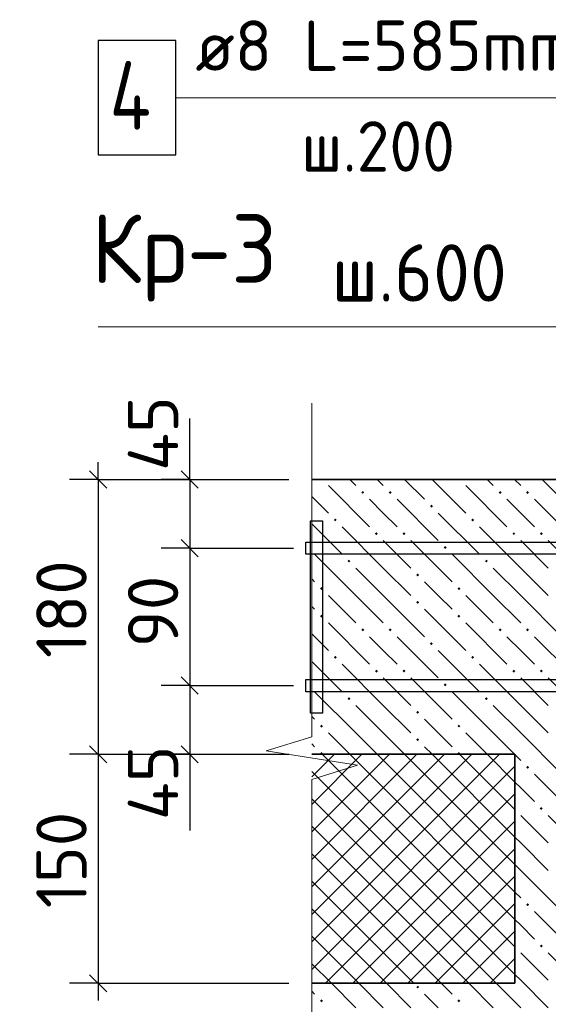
# Model space of a CAD drawing. Header units: millimetres. Extents: x 40580 to 1930067, y -240640 to 81020.
# Tile 421 of 656: x 1123309 to 1125618, y -199233 to -194934. Entities that reach past the tile are written whole.
import ezdxf

# ---------------------------------------------------------------- set-up
doc = ezdxf.new("R2010")
doc.units = ezdxf.units.MM
for name, color, linetype, lineweight in [('Standard', 7, 'Continuous', 25), ('ЖБ Перекрытие верхний уровень', 7, 'Continuous', 35), ('Позиционная метка номер позиции', 7, 'Continuous', 13), ('Примечания', 7, 'Continuous', 13), ('Ребро вкладыша арматура S1', 52, 'Continuous', 25), ('Ребро вкладыша арматура поперечная AW', 52, 'Continuous', 25)]:
    doc.layers.add(name, color=color, linetype=linetype, lineweight=lineweight)
doc.layers.add('Размерная выноска', color=7, linetype='Continuous')
doc.layers.add('Стилевая поверхн.', color=7, linetype='Continuous')
doc.styles.add('GOST 2.304', font='isocpeur.ttf', dxfattribs={"width": 0.8})
doc.styles.add('ISOCPEUR', font='isocpeur.ttf')

msp = doc.modelspace()

# ---------------------------------------------------------------- hatches: boundary and pattern name
at = {"layer": 'ЖБ Перекрытие верхний уровень', "linetype": 'Continuous', "lineweight": -3, "transparency": 33554687}
for points in [[(1124630.6, -196941.6), (1124627.4, -196944.8), (1124624.1, -196941.6)], [(1125230.6, -196941.6), (1125227.4, -196944.8), (1125224.1, -196941.6)], [(1124800.9, -196998.3), (1124807.4, -196991.8), (1124813.9, -196998.3), (1124807.4, -197004.8)], [(1124920.9, -196998.3), (1124927.4, -196991.8), (1124933.9, -196998.3), (1124927.4, -197004.8)], [(1125400.9, -196998.3), (1125407.4, -196991.8), (1125413.9, -196998.3), (1125407.4, -197004.8)], [(1125520.9, -196998.3), (1125527.4, -196991.8), (1125533.9, -196998.3), (1125527.4, -197004.8)], [(1125100.9, -197058.3), (1125107.4, -197051.8), (1125113.9, -197058.3), (1125107.4, -197064.8)], [(1124680.9, -197118.3), (1124687.4, -197111.8), (1124693.9, -197118.3), (1124687.4, -197124.8)], [(1125280.9, -197118.3), (1125287.4, -197111.8), (1125293.9, -197118.3), (1125287.4, -197124.8)], [(1124860.9, -197178.3), (1124867.4, -197171.8), (1124873.9, -197178.3), (1124867.4, -197184.8)], [(1124980.9, -197178.3), (1124987.4, -197171.8), (1124993.9, -197178.3), (1124987.4, -197184.8)], [(1125460.9, -197178.3), (1125467.4, -197171.8), (1125473.9, -197178.3), (1125467.4, -197184.8)], [(1125580.9, -197178.3), (1125587.4, -197171.8), (1125593.9, -197178.3), (1125587.4, -197184.8)], [(1125160.9, -197238.3), (1125167.4, -197231.8), (1125173.9, -197238.3), (1125167.4, -197244.8)], [(1124740.9, -197298.3), (1124747.4, -197291.8), (1124753.9, -197298.3), (1124747.4, -197304.8)], [(1125340.9, -197298.3), (1125347.4, -197291.8), (1125353.9, -197298.3), (1125347.4, -197304.8)], [(1125040.9, -197358.3), (1125047.4, -197351.8), (1125053.9, -197358.3), (1125047.4, -197364.8)], [(1124620.9, -197418.3), (1124627.4, -197411.8), (1124633.9, -197418.3), (1124627.4, -197424.8)], [(1125220.9, -197418.3), (1125227.4, -197411.8), (1125233.9, -197418.3), (1125227.4, -197424.8)], [(1125040.9, -197478.3), (1125047.4, -197471.8), (1125053.9, -197478.3), (1125047.4, -197484.8)], [(1124620.9, -197538.3), (1124627.4, -197531.8), (1124633.9, -197538.3), (1124627.4, -197544.8)], [(1125220.9, -197538.3), (1125227.4, -197531.8), (1125233.9, -197538.3), (1125227.4, -197544.8)], [(1124800.9, -197598.3), (1124807.4, -197591.8), (1124813.9, -197598.3), (1124807.4, -197604.8)], [(1124920.9, -197598.3), (1124927.4, -197591.8), (1124933.9, -197598.3), (1124927.4, -197604.8)], [(1125400.9, -197598.3), (1125407.4, -197591.8), (1125413.9, -197598.3), (1125407.4, -197604.8)], [(1125520.9, -197598.3), (1125527.4, -197591.8), (1125533.9, -197598.3), (1125527.4, -197604.8)], [(1125100.9, -197658.3), (1125107.4, -197651.8), (1125113.9, -197658.3), (1125107.4, -197664.8)], [(1124680.9, -197718.3), (1124687.4, -197711.8), (1124693.9, -197718.3), (1124687.4, -197724.8)], [(1125280.9, -197718.3), (1125287.4, -197711.8), (1125293.9, -197718.3), (1125287.4, -197724.8)], [(1124860.9, -197778.3), (1124867.4, -197771.8), (1124873.9, -197778.3), (1124867.4, -197784.8)], [(1124980.9, -197778.3), (1124987.4, -197771.8), (1124993.9, -197778.3), (1124987.4, -197784.8)], [(1125460.9, -197778.3), (1125467.4, -197771.8), (1125473.9, -197778.3), (1125467.4, -197784.8)], [(1125580.9, -197778.3), (1125587.4, -197771.8), (1125593.9, -197778.3), (1125587.4, -197784.8)], [(1125160.9, -197838.3), (1125167.4, -197831.8), (1125173.9, -197838.3), (1125167.4, -197844.8)], [(1124740.9, -197898.3), (1124747.4, -197891.8), (1124753.9, -197898.3), (1124747.4, -197904.8)], [(1125340.9, -197898.3), (1125347.4, -197891.8), (1125353.9, -197898.3), (1125347.4, -197904.8)], [(1125040.9, -197958.3), (1125047.4, -197951.8), (1125053.9, -197958.3), (1125047.4, -197964.8)], [(1124620.9, -198018.3), (1124627.4, -198011.8), (1124633.9, -198018.3), (1124627.4, -198024.8)], [(1125220.9, -198018.3), (1125227.4, -198011.8), (1125233.9, -198018.3), (1125227.4, -198024.8)], [(1125040.9, -198078.3), (1125047.4, -198071.8), (1125053.9, -198078.3), (1125047.4, -198084.8)], [(1124620.9, -198138.3), (1124627.4, -198131.8), (1124633.9, -198138.3), (1124630.6, -198141.6), (1124624.1, -198141.6)], [(1125220.9, -198138.3), (1125227.4, -198131.8), (1125233.9, -198138.3), (1125230.6, -198141.6), (1125224.1, -198141.6)], [(1125520.9, -198198.3), (1125527.4, -198191.8), (1125533.9, -198198.3), (1125527.4, -198204.8)], [(1125472, -198376.4), (1125473.9, -198378.3), (1125472, -198380.2)], [(1125580.9, -198378.3), (1125587.4, -198371.8), (1125593.9, -198378.3), (1125587.4, -198384.8)], [(1125520.9, -198798.3), (1125527.4, -198791.8), (1125533.9, -198798.3), (1125527.4, -198804.8)], [(1125472, -198976.4), (1125473.9, -198978.3), (1125472, -198980.2)], [(1125580.9, -198978.3), (1125587.4, -198971.8), (1125593.9, -198978.3), (1125587.4, -198984.8)], [(1125040.9, -199158.3), (1125047.4, -199151.8), (1125053.9, -199158.3), (1125047.4, -199164.8)], [(1124620.9, -199218.3), (1124627.4, -199211.8), (1124633.9, -199218.3), (1124627.4, -199224.8)], [(1125220.9, -199218.3), (1125227.4, -199211.8), (1125233.9, -199218.3), (1125227.4, -199224.8)]]:
    msp.add_hatch(color=7, dxfattribs=at).paths.add_polyline_path(points, flags=16)

# ---------------------------------------------------------------- linework, layer by layer
at = {"layer": 'Standard', "color": 7, "linetype": 'Continuous', "lineweight": -3, "transparency": 33554687}
for p, q in [((1123651.8, -196941.6), (1123651.8, -196866.6)), ((1124051.8, -196941.6), (1124051.8, -196866.6)), ((1124051.8, -197241.6), (1124051.8, -197841.6)), ((1124051.8, -197841.6), (1124051.8, -198141.6)), ((1123651.8, -198141.6), (1123651.8, -199141.6)), ((1124051.8, -198141.6), (1124051.8, -198216.6)), ((1123651.8, -199141.6), (1123651.8, -199216.6))]:
    msp.add_line(p, q, dxfattribs=at)
at = {"layer": 'Standard', "color": 7, "linetype": 'Continuous', "lineweight": 25, "transparency": 33554687}
for p, q in [((1123614.3, -196904.1), (1123689.3, -196979.1)), ((1124014.3, -196904.1), (1124089.3, -196979.1)), ((1124014.3, -197204.1), (1124089.3, -197279.1)), ((1124014.3, -197804.1), (1124089.3, -197879.1)), ((1123614.3, -198104.1), (1123689.3, -198179.1)), ((1124014.3, -198104.1), (1124089.3, -198179.1)), ((1123614.3, -199104.1), (1123689.3, -199179.1))]:
    msp.add_line(p, q, dxfattribs=at)
at = {"layer": 'Standard', "color": 251, "linetype": 'Continuous', "lineweight": -3, "true_color": 0x656565, "transparency": 33554687}
for p, q in [((1123651.8, -196941.6), (1123526.8, -196941.6)), ((1123651.8, -196941.6), (1123776.8, -196941.6)), ((1124051.8, -196941.6), (1123926.8, -196941.6)), ((1124051.8, -196941.6), (1124176.8, -196941.6)), ((1124051.8, -196941.6), (1124485.1, -196941.6)), ((1124051.8, -197241.6), (1123926.8, -197241.6)), ((1124051.8, -197241.6), (1124176.8, -197241.6)), ((1124051.8, -197241.6), (1124505.3, -197241.6)), ((1124051.8, -197841.6), (1123926.8, -197841.6)), ((1124051.8, -197841.6), (1124176.8, -197841.6)), ((1124051.8, -197841.6), (1124505.3, -197841.6)), ((1123651.8, -198141.6), (1123526.8, -198141.6)), ((1123651.8, -198141.6), (1123776.8, -198141.6)), ((1123651.8, -198141.6), (1124485.1, -198141.6)), ((1124051.8, -198141.6), (1123926.8, -198141.6)), ((1124051.8, -198141.6), (1124176.8, -198141.6)), ((1124051.8, -198141.6), (1124485.1, -198141.6)), ((1123651.8, -199141.6), (1123526.8, -199141.6)), ((1123651.8, -199141.6), (1123776.8, -199141.6)), ((1123651.8, -199141.6), (1124485.1, -199141.6))]:
    msp.add_line(p, q, dxfattribs=at)
msp.add_lwpolyline([(1123651.8, -196941.6), (1124423.5, -196941.6), (1124423.5, -196941.6), (1124485.1, -196941.6)], dxfattribs=at)
at = {"layer": 'Standard', "color": 7, "linetype": 'Continuous', "lineweight": -3, "transparency": 33554687}
for points in [[(1123651.8, -196941.6), (1123651.8, -197791.1), (1123651.8, -197791.1), (1123651.8, -198141.6)], [(1124051.8, -196941.6), (1124051.8, -196974.7), (1124051.8, -196974.7), (1124051.8, -197241.6)]]:
    msp.add_lwpolyline(points, dxfattribs=at)
at = {"layer": 'ЖБ Перекрытие верхний уровень', "transparency": 33554687}
for p, q in [((1135272, -196941.6), (1124585.1, -196941.6)), ((1124585.1, -198141.6), (1125472, -198141.6)), ((1125472, -198141.6), (1125472, -199141.6)), ((1125472, -199141.6), (1124585.1, -199141.6))]:
    msp.add_line(p, q, dxfattribs=at)
at = {"layer": 'ЖБ Перекрытие верхний уровень', "color": 9, "linetype": 'Continuous', "lineweight": -3, "true_color": 0xc7c7c7, "transparency": 33554687}
for p, q in [((1124657.4, -196968.3), (1124837.4, -197148.3)), ((1124750.6, -196941.6), (1124777.4, -196968.3)), ((1124870.6, -196941.6), (1124897.4, -196968.3)), ((1124990.6, -196941.6), (1125077.4, -197028.3)), ((1125110.6, -196941.6), (1125257.4, -197088.3)), ((1125257.4, -196968.3), (1125437.4, -197148.3)), ((1125350.6, -196941.6), (1125377.4, -196968.3)), ((1125470.6, -196941.6), (1125497.4, -196968.3)), ((1125590.6, -196941.6), (1125677.4, -197028.3)), ((1124585.1, -197016), (1124657.4, -197088.3)), ((1124897.4, -197088.3), (1124837.4, -197028.3)), ((1124957.4, -197028.3), (1125137.4, -197208.3)), ((1125497.4, -197088.3), (1125437.4, -197028.3)), ((1125557.4, -197028.3), (1125737.4, -197208.3)), ((1124957.4, -197148.3), (1124897.4, -197088.3)), ((1125137.4, -197088.3), (1125317.4, -197268.3)), ((1125557.4, -197148.3), (1125497.4, -197088.3)), ((1124585.1, -197136), (1124717.4, -197268.3)), ((1124897.4, -197328.3), (1124717.4, -197148.3)), ((1125497.4, -197328.3), (1125317.4, -197148.3)), ((1124897.4, -197208.3), (1125017.4, -197328.3)), ((1125017.4, -197208.3), (1125197.4, -197388.3)), ((1125497.4, -197208.3), (1125617.4, -197328.3)), ((1125617.4, -197208.3), (1125797.4, -197388.3)), ((1124777.4, -197448.3), (1124597.4, -197268.3)), ((1125377.4, -197448.3), (1125197.4, -197268.3)), ((1124777.4, -197328.3), (1124897.4, -197448.3)), ((1124897.4, -197328.3), (1125017.4, -197448.3)), ((1125377.4, -197328.3), (1125497.4, -197448.3)), ((1125497.4, -197328.3), (1125617.4, -197448.3)), ((1124585.1, -197376), (1124597.4, -197388.3)), ((1125137.4, -197448.3), (1125077.4, -197388.3)), ((1124657.4, -197448.3), (1124777.4, -197568.3)), ((1124777.4, -197448.3), (1124897.4, -197568.3)), ((1124897.4, -197448.3), (1125077.4, -197628.3)), ((1125197.4, -197508.3), (1125137.4, -197448.3)), ((1125257.4, -197448.3), (1125377.4, -197568.3)), ((1125377.4, -197448.3), (1125497.4, -197568.3)), ((1125497.4, -197448.3), (1125677.4, -197628.3)), ((1124597.4, -197508.3), (1124585.1, -197496)), ((1125077.4, -197508.3), (1125257.4, -197688.3)), ((1124657.4, -197568.3), (1124837.4, -197748.3)), ((1125257.4, -197568.3), (1125437.4, -197748.3)), ((1124585.1, -197616), (1124657.4, -197688.3)), ((1124897.4, -197688.3), (1124837.4, -197628.3)), ((1124957.4, -197628.3), (1125137.4, -197808.3)), ((1125497.4, -197688.3), (1125437.4, -197628.3)), ((1125557.4, -197628.3), (1125737.4, -197808.3)), ((1124957.4, -197748.3), (1124897.4, -197688.3)), ((1125137.4, -197688.3), (1125317.4, -197868.3)), ((1125557.4, -197748.3), (1125497.4, -197688.3)), ((1124585.1, -197736), (1124717.4, -197868.3)), ((1124897.4, -197928.3), (1124717.4, -197748.3)), ((1125497.4, -197928.3), (1125317.4, -197748.3)), ((1124897.4, -197808.3), (1125017.4, -197928.3)), ((1125017.4, -197808.3), (1125197.4, -197988.3)), ((1125497.4, -197808.3), (1125617.4, -197928.3)), ((1125617.4, -197808.3), (1125797.4, -197988.3)), ((1124777.4, -198048.3), (1124597.4, -197868.3)), ((1125377.4, -198048.3), (1125197.4, -197868.3)), ((1124777.4, -197928.3), (1124897.4, -198048.3)), ((1124897.4, -197928.3), (1125017.4, -198048.3)), ((1125377.4, -197928.3), (1125497.4, -198048.3)), ((1125497.4, -197928.3), (1125617.4, -198048.3)), ((1124585.1, -197976), (1124597.4, -197988.3)), ((1125137.4, -198048.3), (1125077.4, -197988.3)), ((1124657.4, -198048.3), (1124750.6, -198141.6)), ((1124777.4, -198048.3), (1124870.6, -198141.6)), ((1124897.4, -198048.3), (1124990.6, -198141.6)), ((1125197.4, -198108.3), (1125137.4, -198048.3)), ((1125257.4, -198048.3), (1125350.6, -198141.6)), ((1125377.4, -198048.3), (1125470.6, -198141.6)), ((1125497.4, -198048.3), (1125677.4, -198228.3)), ((1124597.4, -198108.3), (1124585.1, -198096)), ((1125077.4, -198108.3), (1125110.6, -198141.6)), ((1125472, -198142.9), (1125497.4, -198168.3)), ((1125497.4, -198288.3), (1125472, -198262.9)), ((1125557.4, -198228.3), (1125737.4, -198408.3)), ((1125557.4, -198348.3), (1125497.4, -198288.3)), ((1125497.4, -198408.3), (1125617.4, -198528.3)), ((1125617.4, -198408.3), (1125797.4, -198588.3)), ((1125497.4, -198528.3), (1125472, -198502.9)), ((1125497.4, -198528.3), (1125617.4, -198648.3)), ((1125472, -198622.9), (1125497.4, -198648.3)), ((1125497.4, -198648.3), (1125677.4, -198828.3)), ((1125472, -198742.9), (1125497.4, -198768.3)), ((1125497.4, -198888.3), (1125472, -198862.9)), ((1125557.4, -198828.3), (1125737.4, -199008.3)), ((1125557.4, -198948.3), (1125497.4, -198888.3)), ((1125497.4, -199008.3), (1125617.4, -199128.3)), ((1125617.4, -199008.3), (1125797.4, -199188.3)), ((1125497.4, -199128.3), (1125472, -199102.9)), ((1124777.4, -199248.3), (1124670.6, -199141.6)), ((1124790.6, -199141.6), (1124897.4, -199248.3)), ((1124910.6, -199141.6), (1125017.4, -199248.3)), ((1125150.6, -199141.6), (1125197.4, -199188.3)), ((1125377.4, -199248.3), (1125270.6, -199141.6)), ((1125390.6, -199141.6), (1125497.4, -199248.3)), ((1125497.4, -199128.3), (1125617.4, -199248.3)), ((1124585.1, -199176), (1124597.4, -199188.3)), ((1125137.4, -199248.3), (1125077.4, -199188.3))]:
    msp.add_line(p, q, dxfattribs=at)
at = {"layer": 'Позиционная метка номер позиции', "color": 7, "linetype": 'Continuous', "lineweight": 13, "transparency": 33554687}
for points in [[(1127272, -197541.6), (1126938.7, -197208.2), (1126938.7, -195274.9), (1123991.8, -195274.9)], [(1126138.7, -198092.4), (1126472, -197759.1), (1126472, -196274.9), (1123651.8, -196274.9)]]:
    msp.add_lwpolyline(points, dxfattribs=at)
at = {"layer": 'Примечания', "color": 7, "linetype": 'Continuous', "lineweight": 13, "transparency": 33554687}
for p, q in [((1124585.1, -196608.2), (1124585.1, -198065.2)), ((1124585.1, -198065.2), (1124385.1, -198127.2)), ((1124385.1, -198127.2), (1124785.1, -198189.2)), ((1124785.1, -198189.2), (1124585.1, -198251.2)), ((1124585.1, -198251.2), (1124585.1, -199708.2))]:
    msp.add_line(p, q, dxfattribs=at)
at = {"layer": 'Размерная выноска', "color": 7, "linetype": 'Continuous', "lineweight": -3, "transparency": 33554687}
for p, q in [((1124051.8, -196941.6), (1124051.8, -196674.9)), ((1124051.8, -198141.6), (1124051.8, -198474.9))]:
    msp.add_line(p, q, dxfattribs=at)
at = {"layer": 'Ребро вкладыша арматура S1', "color": 7, "linetype": 'Continuous', "lineweight": 25, "transparency": 33554687}
for points in [[(1124558.4, -197214.9), (1135105.3, -197214.9), (1135105.3, -197268.2), (1124558.4, -197268.2), (1124558.4, -197214.9)], [(1124558.4, -197214.9), (1135105.3, -197214.9), (1135105.3, -197268.2), (1124558.4, -197268.2), (1124558.4, -197214.9)], [(1124558.4, -197814.9), (1135105.3, -197814.9), (1135105.3, -197868.2), (1124558.4, -197868.2), (1124558.4, -197814.9)], [(1124558.4, -197814.9), (1135105.3, -197814.9), (1135105.3, -197868.2), (1124558.4, -197868.2), (1124558.4, -197814.9)]]:
    msp.add_lwpolyline(points, dxfattribs=at)
at = {"layer": 'Ребро вкладыша арматура поперечная AW', "color": 7, "linetype": 'Continuous', "lineweight": 25, "transparency": 33554687}
msp.add_lwpolyline([(1123651.8, -195524.9), (1123991.8, -195524.9), (1123991.8, -195024.9), (1123651.8, -195024.9), (1123651.8, -195524.9)], dxfattribs=at)
at = {"layer": 'Ребро вкладыша арматура поперечная AW', "color": 7, "linetype": 'Continuous', "lineweight": -3, "transparency": 33554687}
msp.add_lwpolyline([(1124578.7, -197961.6), (1124578.7, -197121.6), (1124632, -197121.6), (1124632, -197961.6), (1124578.7, -197961.6)], dxfattribs=at)
at = {"layer": 'Стилевая поверхн.', "color": 252, "linetype": 'Continuous', "lineweight": 13, "true_color": 0x8f8f8f, "transparency": 33554687}
for p, q in [((1124585.1, -198240.6), (1124684.1, -198141.6)), ((1124585.1, -198360.6), (1124804.1, -198141.6)), ((1124585.1, -198480.6), (1124924.1, -198141.6)), ((1124585.1, -198600.6), (1125044.1, -198141.6)), ((1124585.1, -198720.6), (1125164.1, -198141.6)), ((1124585.1, -198840.6), (1125284.1, -198141.6)), ((1124585.1, -198960.6), (1125404.1, -198141.6)), ((1124630.6, -198141.6), (1125472, -198982.9)), ((1124750.6, -198141.6), (1125472, -198862.9)), ((1124870.6, -198141.6), (1125472, -198742.9)), ((1124990.6, -198141.6), (1125472, -198622.9)), ((1125110.6, -198141.6), (1125472, -198502.9)), ((1125230.6, -198141.6), (1125472, -198382.9)), ((1125350.6, -198141.6), (1125472, -198262.9)), ((1125470.6, -198141.6), (1125472, -198142.9)), ((1124585.1, -199080.6), (1125472, -198193.7)), ((1124585.1, -198216), (1125472, -199102.9)), ((1124585.1, -198336), (1125390.6, -199141.6)), ((1124644.1, -199141.6), (1125472, -198313.7)), ((1124764.1, -199141.6), (1125472, -198433.7)), ((1124585.1, -198456), (1125270.6, -199141.6)), ((1124884.1, -199141.6), (1125472, -198553.7)), ((1124585.1, -198576), (1125150.6, -199141.6)), ((1124585.1, -198696), (1125030.6, -199141.6)), ((1125004.1, -199141.6), (1125472, -198673.7)), ((1124585.1, -198816), (1124910.6, -199141.6)), ((1125124.1, -199141.6), (1125472, -198793.7)), ((1124585.1, -198936), (1124790.6, -199141.6)), ((1125244.1, -199141.6), (1125472, -198913.7)), ((1125364.1, -199141.6), (1125472, -199033.7)), ((1124585.1, -199056), (1124670.6, -199141.6))]:
    msp.add_line(p, q, dxfattribs=at)

# ---------------------------------------------------------------- texts
at = {"layer": 'Standard', "color": 7, "linetype": 'Continuous', "lineweight": 25, "transparency": 33554687, "char_height": 220, "attachment_point": 7, "rotation": 90, "style": 'ISOCPEUR'}
for s, insert, width in [('45', (1124001.7, -196904.1), 375.735), ('180', (1123601.7, -197721.4), 485.079), ('90', (1124001.8, -197674.5), 391.317), ('45', (1124001.7, -198429.2), 375.735), ('150', (1123601.7, -198813.6), 469.503)]:
    msp.add_mtext(s, dxfattribs=dict(at, insert=insert, width=width))
at = {"layer": 'Примечания', "color": 7, "linetype": 'Continuous', "lineweight": 25, "transparency": 33554687, "attachment_point": 7, "style": 'GOST 2.304'}
for s, insert, char_height, width in [('\\W0.95;Кр-3 ', (1123621.8, -196164.9), 300, 1192.211), ('\\W0.94;ш.600', (1124671.8, -196164.9), 250, 943.025)]:
    msp.add_mtext(s, dxfattribs=dict(at, insert=insert, char_height=char_height, width=width))
at = {"layer": 'Ребро вкладыша арматура поперечная AW', "color": 7, "linetype": 'Continuous', "lineweight": 13, "transparency": 33554687, "attachment_point": 7, "style": 'ISOCPEUR'}
for s, insert, char_height, width in [('\\W0.98;ø8 L=585mm ', (1124076.4, -195157.6), 220, 1889.823), ('\\W0.80;4', (1123701.8, -195414.9), 300, 359.83), ('\\W0.95;ш.200 ', (1124538.4, -195597.6), 220, 962.821)]:
    msp.add_mtext(s, dxfattribs=dict(at, insert=insert, char_height=char_height, width=width))

doc.saveas('drawing.dxf')
